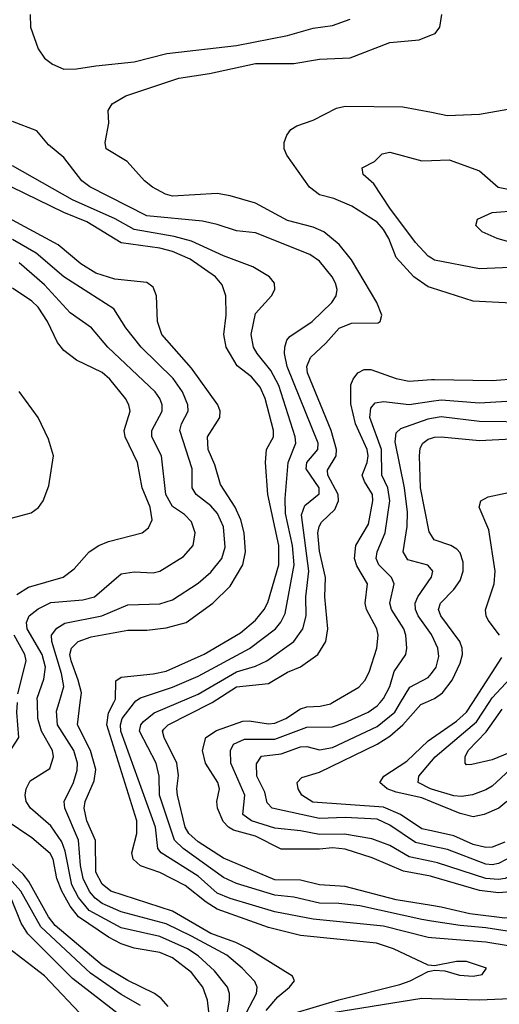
# Model space of a CAD drawing. Header units: inches. Extents: x 1308407 to 1441228, y 959628 to 1036311.
# Tile 270 of 656: x 1358712 to 1360212, y 999057 to 1002133. Entities that reach past the tile are written whole.
import ezdxf

# ---------------------------------------------------------------- set-up
doc = ezdxf.new("R2010")
doc.units = ezdxf.units.IN
doc.header["$MEASUREMENT"] = 0
for name, color, linetype in [('B3050', 7, 'Continuous'), ('B3060', 7, 'Continuous'), ('B3959', 7, 'Continuous'), ('B3969', 7, 'Continuous')]:
    doc.layers.add(name, color=color, linetype=linetype)

msp = doc.modelspace()

# ---------------------------------------------------------------- linework, layer by layer
at = {"layer": 'B3050', "color": 5}
for points, elevation in [([(1358744.6, 1002150), (1358745.9, 1002110), (1358770, 1002042), (1358790, 1002013.4), (1358814.3, 1001994.3), (1358850, 1001979.1), (1358890, 1001979.3), (1358950, 1001989.2), (1359070, 1002001.3), (1359172.5, 1002027.5), (1359390, 1002052.4), (1359550, 1002084.2), (1359630, 1002106.9), (1359690, 1002114.7), (1359745.3, 1002134.7)], 3540), ([(1359314.1, 1000000), (1359390, 1000049.1), (1359490, 1000059.5), (1359550, 1000094.5), (1359590, 1000111.4), (1359645, 1000150), (1359669.5, 1000190), (1359675.5, 1000230), (1359666.1, 1000330), (1359668.3, 1000390), (1359650, 1000472.4), (1359645, 1000530), (1359648.7, 1000550), (1359656.5, 1000563.5), (1359697.4, 1000602.6), (1359708.8, 1000630), (1359708.2, 1000650), (1359675.7, 1000710), (1359674.8, 1000725.2), (1359702, 1000770), (1359703.2, 1000790), (1359686.2, 1000850), (1359612.5, 1001030), (1359609.9, 1001050.1), (1359622.2, 1001077.8), (1359670, 1001122.2), (1359711, 1001169), (1359750, 1001185.5), (1359833.6, 1001186.4), (1359839.1, 1001190), (1359844.5, 1001210), (1359828.8, 1001250), (1359750, 1001382.4), (1359711.3, 1001431.3), (1359663.6, 1001470), (1359630, 1001485.3), (1359550, 1001505.6), (1359450, 1001560.3), (1359370, 1001582.8), (1359330, 1001590.3), (1359190, 1001582.3), (1359167.8, 1001587.8), (1359127.4, 1001610), (1359102.4, 1001630), (1359048.2, 1001690), (1358983, 1001730), (1358979.8, 1001750), (1358991, 1001810), (1358988.4, 1001850), (1359001.3, 1001870), (1359044.2, 1001895.8), (1359210, 1001950.1), (1359305.4, 1001965.4), (1359450, 1001996.8), (1359570, 1001996.6), (1359650, 1002009.6), (1359745.7, 1002014.3), (1359870, 1002062.1), (1359961.2, 1002070), (1360000, 1002085.5)], 3520), ([(1360000, 1001294.9), (1359990, 1001298.1), (1359945, 1001330), (1359890, 1001389.9), (1359866.9, 1001450), (1359850, 1001478.1), (1359830, 1001500.1), (1359750.9, 1001550.9), (1359694.3, 1001574.3), (1359650, 1001585.9), (1359619, 1001610), (1359547.3, 1001710), (1359539.1, 1001730), (1359539.8, 1001750), (1359547.2, 1001772.8), (1359560.5, 1001790), (1359578.5, 1001801.5), (1359630, 1001819.8), (1359703.1, 1001856.9), (1359730, 1001862.7), (1359910, 1001861.2), (1360000, 1001843.8)], 3480), ([(1359209.3, 1000000), (1359270, 1000025.8), (1359390, 1000096), (1359450, 1000112.9), (1359485.2, 1000130), (1359569.4, 1000190), (1359597.7, 1000230), (1359608, 1000270), (1359607.3, 1000330), (1359616.9, 1000410), (1359593.5, 1000586.5), (1359604.3, 1000615.7), (1359648.4, 1000651.6), (1359648.7, 1000670), (1359608.5, 1000730), (1359609.9, 1000750), (1359645, 1000790), (1359645.6, 1000810), (1359548.9, 1001050), (1359540.5, 1001090), (1359541, 1001110), (1359547.7, 1001132.3), (1359556.9, 1001143.1), (1359627.1, 1001190), (1359688.3, 1001250), (1359702.2, 1001270), (1359704.7, 1001290), (1359700.2, 1001310), (1359689.8, 1001330), (1359650, 1001378.3), (1359619.5, 1001399.5), (1359450, 1001467.3), (1359390, 1001473.2), (1359330, 1001493.8), (1359283.9, 1001503.9), (1359110, 1001520.4), (1358931.3, 1001611.3), (1358906.6, 1001630), (1358850, 1001702.6), (1358802, 1001742), (1358765.6, 1001785.6), (1358690, 1001814.9)], 3540), ([(1360000, 1001388.3), (1359990, 1001394.5), (1359950, 1001437.2), (1359870, 1001544.1), (1359820, 1001620), (1359786, 1001650), (1359783.7, 1001670), (1359821.6, 1001690), (1359845.8, 1001714.2), (1359870, 1001719.6), (1359970, 1001692.7), (1360000, 1001693.6)], 3460), ([(1359071, 1000000), (1359074.9, 1000005.1), (1359090, 1000014.7), (1359190, 1000047.5), (1359270, 1000081.9), (1359431.4, 1000168.6), (1359511.8, 1000230), (1359529.4, 1000250.6), (1359542.4, 1000277.6), (1359570.9, 1000430), (1359565, 1000490), (1359543.8, 1000590), (1359542.4, 1000637.6), (1359551.9, 1000750), (1359576.3, 1000810), (1359573.6, 1000830), (1359523.1, 1000990), (1359497.5, 1001037.5), (1359454.4, 1001090), (1359443.2, 1001110), (1359435.9, 1001150), (1359450, 1001215.2), (1359499.8, 1001270), (1359509.8, 1001290), (1359508.6, 1001310), (1359493.5, 1001330), (1359441.1, 1001361.1), (1359350, 1001395.7), (1359250, 1001441.2), (1359195.6, 1001455.6), (1359070, 1001477.2), (1359010.6, 1001510.6), (1358876.9, 1001570), (1358690, 1001677.1)], 3560), ([(1359006.6, 1000000), (1359011.6, 1000010), (1359012.6, 1000067.4), (1359030, 1000078.4), (1359130, 1000089.1), (1359170, 1000097.9), (1359289.4, 1000150.6), (1359402.9, 1000217.1), (1359450, 1000257.3), (1359477.2, 1000290), (1359488, 1000312), (1359522.7, 1000430), (1359523.1, 1000490), (1359488.3, 1000650), (1359481, 1000750), (1359484.5, 1000790), (1359505.9, 1000830), (1359505.8, 1000850), (1359479.5, 1000950), (1359464.6, 1000984.6), (1359437.5, 1001017.5), (1359392.2, 1001052.2), (1359358.2, 1001110), (1359351.1, 1001150), (1359357.5, 1001210), (1359356.7, 1001270), (1359345.1, 1001305.1), (1359324.7, 1001330), (1359245.1, 1001385.1), (1359190, 1001409.3), (1359150, 1001419.8), (1359030, 1001435.9), (1358921.7, 1001501.7), (1358850, 1001530.7), (1358605.4, 1001650)], 3580), ([(1358901.5, 1000000), (1358905.3, 1000030), (1358895.5, 1000070), (1358872.7, 1000130), (1358869.2, 1000150), (1358874.3, 1000170), (1358894.7, 1000190), (1358935.3, 1000204.7), (1359050, 1000226), (1359110, 1000225.8), (1359170, 1000232.8), (1359232.9, 1000250), (1359316, 1000310), (1359370, 1000363.3), (1359409.6, 1000430), (1359418.8, 1000470), (1359414.7, 1000530), (1359403.9, 1000570), (1359386.1, 1000610), (1359340.5, 1000680.5), (1359322.5, 1000742.5), (1359302.1, 1000790), (1359299.9, 1000830), (1359337.8, 1000890), (1359339.6, 1000910), (1359331.6, 1000930), (1359250, 1001044), (1359156.6, 1001150), (1359143.6, 1001190), (1359139.9, 1001270), (1359130, 1001297.6), (1359110, 1001312.5), (1359010, 1001322.1), (1358950, 1001341.1), (1358903.2, 1001370), (1358832.1, 1001430), (1358650, 1001528.2)], 3620), ([(1358835.6, 1000000), (1358849.9, 1000050.1), (1358843.4, 1000090), (1358812.8, 1000190), (1358811.8, 1000210), (1358827.9, 1000232.1), (1358852.8, 1000247.2), (1358969.4, 1000270.6), (1359050, 1000304.4), (1359150, 1000308.1), (1359190, 1000320.1), (1359270, 1000373), (1359310, 1000406.9), (1359343.9, 1000450), (1359355.2, 1000484.8), (1359350, 1000548.2), (1359331, 1000590), (1359310, 1000614), (1359264.1, 1000650), (1359252.1, 1000670), (1359251.4, 1000730), (1359213.5, 1000850), (1359217.8, 1000870), (1359239.1, 1000910), (1359238.3, 1000930), (1359220.9, 1000970), (1359192.3, 1001012.3), (1359092.3, 1001110), (1359043.9, 1001170), (1359006.8, 1001230), (1358850, 1001329.5), (1358763.3, 1001403.3), (1358690, 1001446.5)], 3640), ([(1358767.5, 1000000), (1358767.1, 1000012.9), (1358787.4, 1000072.6), (1358792.9, 1000110), (1358781.9, 1000150), (1358735.3, 1000230), (1358733.8, 1000250), (1358742.2, 1000270), (1358770, 1000292.8), (1358810, 1000312.6), (1358910, 1000320.4), (1358946, 1000330), (1359030, 1000401.5), (1359070, 1000408.3), (1359130, 1000405.2), (1359150, 1000410.1), (1359224.6, 1000455.4), (1359254.9, 1000490), (1359261.1, 1000530), (1359250, 1000563.9), (1359227.1, 1000587.1), (1359190, 1000612.4), (1359168.9, 1000650), (1359156.1, 1000770), (1359125.6, 1000830), (1359125, 1000850), (1359157.8, 1000910), (1359158, 1000930), (1359150.8, 1000950), (1359136.2, 1000970), (1358987.8, 1001110), (1358936.7, 1001170), (1358870, 1001217.2), (1358790, 1001304.7), (1358710, 1001373.1)], 3660), ([(1358702.8, 1000337.2), (1358739.4, 1000360.6), (1358848.5, 1000391.5), (1358882.7, 1000417.3), (1358929.9, 1000470), (1358959.4, 1000490), (1358990, 1000503), (1359095.4, 1000530), (1359114.8, 1000545.2), (1359126.4, 1000570), (1359120.4, 1000610), (1359094.9, 1000670), (1359080.6, 1000750), (1359041.9, 1000830), (1359039.3, 1000850), (1359058, 1000910), (1359054, 1000930), (1359043.2, 1000950), (1358994, 1001010), (1358970, 1001031.3), (1358890, 1001069.9), (1358850, 1001099.4), (1358830, 1001125.1), (1358798.6, 1001190), (1358770, 1001234.8), (1358750, 1001253.5), (1358690, 1001294.2)], 3680), ([(1359691, 1000000), (1359772.4, 1000047.6), (1359791.7, 1000068.3), (1359805.5, 1000094.5), (1359829.1, 1000170), (1359833.8, 1000210), (1359829.1, 1000230), (1359797.1, 1000290), (1359793.1, 1000310), (1359800.1, 1000370), (1359766.5, 1000426.4), (1359759, 1000450), (1359763.6, 1000490), (1359803.1, 1000556.9), (1359816.7, 1000630), (1359815.2, 1000650), (1359790.6, 1000690), (1359783.8, 1000710), (1359798.7, 1000750), (1359802, 1000770), (1359798.9, 1000790), (1359762.9, 1000870), (1359747.5, 1000932.5), (1359748.2, 1000991.8), (1359755, 1001010), (1359770, 1001030.1), (1359790, 1001040.3), (1359810, 1001040.3), (1359890, 1001011.8), (1359930, 1001003.6), (1360000, 1001008.6)], 3480), ([(1358670, 1000571.1), (1358748.1, 1000591.9), (1358770.8, 1000609.2), (1358786, 1000630), (1358803.3, 1000676.7), (1358817.6, 1000770), (1358802.6, 1000822.6), (1358769.9, 1000889.9), (1358710, 1000971.6)], 3720), ([(1359839.7, 1000000), (1359850, 1000011.8), (1359869.9, 1000050), (1359883.4, 1000096.6), (1359919.6, 1000150), (1359923.2, 1000170), (1359920.3, 1000210), (1359913.1, 1000230), (1359874.9, 1000290), (1359870.3, 1000310), (1359883.7, 1000370), (1359874.9, 1000390), (1359835.9, 1000430), (1359827.6, 1000450), (1359830.7, 1000470), (1359855.2, 1000530), (1359869.9, 1000630.1), (1359863.9, 1000670), (1359845, 1000710), (1359843.8, 1000790), (1359807.4, 1000890), (1359810, 1000918.9), (1359824.2, 1000935.8), (1359850, 1000940.1), (1359930, 1000930.4), (1360000, 1000941.2)], 3460), ([(1360000, 1000414.8), (1359988.4, 1000428.4), (1359925.9, 1000445.9), (1359911.8, 1000470), (1359923.7, 1000550), (1359925.1, 1000594.9), (1359915.6, 1000670), (1359886.3, 1000813.7), (1359890, 1000842.4), (1359904, 1000856), (1359990, 1000886.1), (1360000, 1000887.9)], 3440), ([(1360000, 1000521.7), (1359992.9, 1000532.9), (1359965.7, 1000670), (1359963, 1000770), (1359965.2, 1000794.8), (1359973.5, 1000810), (1359990, 1000822.2), (1360000, 1000825.6)], 3420), ([(1360000, 1000211.8), (1359958.7, 1000270), (1359949.9, 1000290), (1359949.1, 1000310), (1359957.7, 1000330), (1359999.6, 1000390), (1360000, 1000391.8)], 3440), ([(1358706.3, 1000026.3), (1358732.1, 1000130), (1358728, 1000150), (1358695.1, 1000210)], 3680), ([(1359903.4, 1000000), (1359932.5, 1000047.5), (1359990, 1000077.8), (1360000, 1000090.6)], 3440), ([(1359980.9, 1000000), (1360000, 1000008.3)], 3420)]:
    msp.add_lwpolyline(points, dxfattribs=dict(at, elevation=elevation))
at = {"layer": 'B3060', "color": 5}
for points, elevation in [([(1360000, 1001843.8), (1360050, 1001834.1), (1360150, 1001838), (1360256.5, 1001856.5), (1360287.9, 1001847.9), (1360330, 1001815.5), (1360350, 1001814), (1360390, 1001825.7), (1360430, 1001848.4), (1360450, 1001874.8), (1360464, 1001930), (1360465.3, 1002030), (1360461.2, 1002070), (1360445.5, 1002110), (1360429.8, 1002130), (1360330, 1002195.4)], 3480), ([(1360000, 1001693.6), (1360055.1, 1001695.1), (1360150, 1001661.2), (1360209.1, 1001610), (1360250, 1001601.3), (1360331.6, 1001610), (1360470, 1001659.2), (1360670, 1001755.4), (1360710, 1001782.3), (1360735.2, 1001810), (1360741.4, 1001830), (1360734.7, 1001854.7), (1360673.6, 1001913.6), (1360669.8, 1001930), (1360689, 1001990), (1360684.8, 1002010), (1360667.8, 1002030), (1360632.6, 1002052.6), (1360618.5, 1002070), (1360574.2, 1002170)], 3460), ([(1360000, 1002085.5), (1360011.1, 1002090), (1360025.7, 1002110), (1360032.9, 1002150)], 3520), ([(1360310, 1001419), (1360205.6, 1001450), (1360158.7, 1001470), (1360138.3, 1001490), (1360144, 1001510), (1360189.6, 1001530.4), (1360350, 1001543)], 3440), ([(1360270, 1001359.9), (1360150, 1001355.2), (1360010, 1001382.1), (1360000, 1001388.3)], 3460), ([(1360250, 1001247.4), (1360130, 1001254), (1360000, 1001294.9)], 3480), ([(1360000, 1001008.6), (1360010, 1001009.3), (1360190, 1001005.6), (1360270, 1001012.5)], 3480), ([(1360000, 1000941.2), (1360030, 1000945.9), (1360150, 1000935.9), (1360270, 1000943.7)], 3460), ([(1360000, 1000887.9), (1360030, 1000893.1), (1360150, 1000878.3), (1360316.4, 1000876.4)], 3440), ([(1360000, 1000825.6), (1360010, 1000829.1), (1360030, 1000829.7), (1360150, 1000818.4), (1360250, 1000823.2)], 3420), ([(1360212.6, 1000210), (1360177.2, 1000257.2), (1360170.8, 1000270), (1360169.1, 1000289.1), (1360196.3, 1000370), (1360198.9, 1000410), (1360179, 1000539), (1360148.8, 1000610), (1360154.5, 1000630), (1360177.7, 1000642.3), (1360270, 1000661.7)], 3380), ([(1360000, 1000008.3), (1360010, 1000012.7), (1360034.5, 1000030), (1360065, 1000070), (1360090, 1000123), (1360097.1, 1000150), (1360096.3, 1000170), (1360089.2, 1000190), (1360029.2, 1000270), (1360022.5, 1000290), (1360028.6, 1000310), (1360070, 1000352.7), (1360090, 1000380.9), (1360099.4, 1000410), (1360098.7, 1000438.7), (1360090, 1000467.8), (1360078.9, 1000478.9), (1360060.3, 1000490), (1360008.4, 1000508.4), (1360000, 1000521.7)], 3420), ([(1360000, 1000391.8), (1360004.1, 1000410), (1360000, 1000414.8)], 3440), ([(1360000, 1000090.6), (1360015.2, 1000110), (1360023.5, 1000143.5), (1360019.9, 1000170), (1360001.3, 1000210), (1360000, 1000211.8)], 3440), ([(1360129.6, 1000000), (1360220.1, 1000139.9)], 3380), ([(1360180.5, 1000000), (1360190, 1000014.4), (1360261, 1000090)], 3360)]:
    msp.add_lwpolyline(points, dxfattribs=dict(at, elevation=elevation))
at = {"layer": 'B3959', "color": 5}
for points, elevation in [([(1358918.4, 999010), (1358790, 999145.3), (1358653.8, 999250), (1358642.3, 999282.3), (1358633.6, 999370), (1358602.3, 999450), (1358570, 999516), (1358550, 999549.6), (1358457.3, 999670), (1358390, 999729.7), (1358376, 999750), (1358368.1, 999771.9), (1358367.7, 999812.3), (1358381.8, 999850), (1358417.6, 999910), (1358423, 999930), (1358422.1, 999950), (1358401, 1000000)], 3780), ([(1359030, 999019.6), (1358877.1, 999137.1), (1358737.3, 999277.3), (1358716.5, 999310), (1358683.9, 999390), (1358644.3, 999444.3), (1358570, 999566.2), (1358517.6, 999630), (1358470, 999698.7), (1358419.9, 999750), (1358408.6, 999770), (1358407.3, 999790), (1358413.7, 999810), (1358467.1, 999910), (1358472.8, 999930), (1358470.5, 999970), (1358460, 1000000)], 3760), ([(1359090, 999053.3), (1359030, 999087.7), (1358933.5, 999153.5), (1358778.5, 999298.5), (1358715.5, 999410), (1358670, 999461.4), (1358595.1, 999570), (1358530.4, 999650), (1358480.9, 999750), (1358478, 999770), (1358481.8, 999790), (1358527.9, 999910), (1358524.6, 999970), (1358517.3, 1000000)], 3740), ([(1359176.8, 999050), (1359155, 999075), (1359133.7, 999090), (1359050, 999131.5), (1358970, 999178.9), (1358823.1, 999303.1), (1358801.8, 999330), (1358740.6, 999440.6), (1358723.1, 999463.1), (1358670, 999511.8), (1358577, 999630), (1358549.2, 999670), (1358533.8, 999710), (1358534.3, 999745.7), (1358566.5, 999810), (1358579.8, 999870), (1358580.4, 999970), (1358575.9, 1000000)], 3720), ([(1359311.1, 998970), (1359299.5, 999070), (1359284.8, 999110), (1359250, 999156.2), (1359190, 999201.4), (1359150, 999218.3), (1359070, 999232.2), (1359030, 999245.5), (1358990, 999266.9), (1358896.2, 999330), (1358870, 999362.9), (1358843.6, 999410), (1358828.7, 999450), (1358816.5, 999510), (1358807.4, 999527.4), (1358750, 999576.6), (1358670, 999630.8), (1358654.2, 999650), (1358641.4, 999690), (1358670, 999829.2), (1358709.4, 999890.6), (1358703.4, 999970), (1358704.9, 1000000)], 3680), ([(1359356.9, 999003.1), (1359368.8, 999070), (1359368.7, 999090), (1359362.2, 999110), (1359321.5, 999161.5), (1359270, 999207.7), (1359236.6, 999230), (1359150, 999269), (1359030, 999295.6), (1358929.9, 999350), (1358895.8, 999390), (1358875.2, 999430), (1358854.7, 999534.7), (1358843.9, 999563.9), (1358810, 999614.7), (1358745.7, 999670), (1358732.7, 999690), (1358729.3, 999710), (1358732.2, 999730), (1358744.9, 999755.1), (1358806.2, 999793.8), (1358817.7, 999830), (1358814.4, 999850), (1358779.9, 999910), (1358769.1, 999950), (1358767.5, 1000000)], 3660), ([(1359410, 999008.8), (1359453.2, 999090), (1359454.8, 999110), (1359447.7, 999127.7), (1359408.4, 999170), (1359360.4, 999210), (1359250, 999269.1), (1359170, 999307.7), (1359030, 999345.1), (1358970, 999372), (1358948.1, 999388.1), (1358930, 999409.6), (1358910.4, 999450), (1358902, 999490), (1358895.9, 999570), (1358853.1, 999670), (1358851, 999690), (1358880.8, 999750), (1358891.5, 999788.5), (1358892.5, 999810), (1358881.9, 999850), (1358830.2, 999930), (1358827.7, 999972.3), (1358835.6, 1000000)], 3640), ([(1359483.1, 999036.9), (1359519.5, 999080.5), (1359555.8, 999110), (1359571.3, 999130), (1359565.1, 999145.1), (1359427.5, 999230), (1359387.8, 999250), (1359310, 999278), (1359190, 999347.7), (1358996.7, 999410), (1358970, 999432.5), (1358950.7, 999470), (1358949, 999569), (1358921.7, 999630), (1358913.9, 999670), (1358917.4, 999690), (1358945.2, 999754.8), (1358949.9, 999790), (1358933.7, 999850), (1358892.8, 999930), (1358901.5, 1000000)], 3620), ([(1360000, 999177.9), (1359990, 999178.9), (1359881.1, 999230), (1359828.1, 999248.1), (1359590, 999271.7), (1359490, 999297.1), (1359330, 999353.6), (1359295.4, 999375.4), (1359230, 999427.9), (1359150, 999468.4), (1359089.7, 999489.7), (1359067.4, 999510), (1359063, 999530), (1359078.4, 999590), (1359078.8, 999630), (1358985.1, 999930), (1358990, 999967.1), (1359006.6, 1000000)], 3580), ([(1360000, 999264.8), (1359990, 999265.6), (1359850, 999301.3), (1359630, 999322.5), (1359510, 999345.8), (1359370, 999387), (1359330, 999403.8), (1359270, 999457.3), (1359154.2, 999530), (1359143.7, 999543.7), (1359136.5, 999610), (1359028.1, 999910), (1359027.1, 999930), (1359033.1, 999950), (1359071, 1000000)], 3560), ([(1360000, 999316.6), (1359970, 999321.4), (1359776, 999364), (1359710, 999372.1), (1359650, 999373.2), (1359570, 999391.3), (1359510, 999397.8), (1359390, 999434.6), (1359350, 999452.9), (1359223.3, 999543.3), (1359196.5, 999570), (1359149.1, 999710), (1359148.3, 999770), (1359139.2, 999810), (1359086.9, 999910), (1359090.8, 999930), (1359099.2, 999940.8), (1359132.6, 999967.4), (1359209.3, 1000000)], 3540), ([(1360000, 999365), (1359890, 999382.9), (1359730, 999424.7), (1359650, 999429.9), (1359590, 999444.3), (1359510, 999445.9), (1359350, 999513.7), (1359270, 999564.5), (1359240.9, 999590), (1359230.2, 999610.2), (1359205.8, 999710), (1359203.4, 999730), (1359208.4, 999771.6), (1359203.3, 999810), (1359163.6, 999890), (1359159.3, 999910), (1359163.4, 999916.6), (1359176.1, 999930), (1359310, 999997.4), (1359314.1, 1000000)], 3520), ([(1360000, 999455.7), (1359996.7, 999456.7), (1359912.5, 999472.5), (1359814.7, 999514.7), (1359730, 999541.7), (1359690, 999546.1), (1359650, 999541.6), (1359530, 999541.1), (1359450, 999582.5), (1359380.9, 999600.9), (1359365.4, 999610), (1359348.3, 999628.3), (1359330.6, 999670), (1359328.9, 999690), (1359337.1, 999730), (1359331.7, 999750), (1359293.5, 999810), (1359284.3, 999850), (1359294.7, 999890), (1359327.3, 999912.7), (1359410, 999941), (1359430, 999942.1), (1359490, 999933.3), (1359510, 999935.6), (1359545, 999950), (1359590, 999979.7), (1359610, 999986.3), (1359652, 999988), (1359684.1, 999995.9), (1359691, 1000000)], 3480), ([(1360000, 999502.4), (1359930, 999517.6), (1359870, 999553.3), (1359813.8, 999573.8), (1359728.5, 999588.5), (1359650, 999587.7), (1359590, 999599.1), (1359510, 999606.6), (1359436.8, 999630), (1359410.4, 999650), (1359416.7, 999710), (1359372.5, 999810), (1359371.9, 999850), (1359380.6, 999870), (1359415.2, 999884.8), (1359510, 999885.2), (1359610, 999923), (1359690, 999924.1), (1359730, 999937.2), (1359801.9, 999970), (1359830, 999988.9), (1359839.7, 1000000)], 3460), ([(1360000, 999551.2), (1359950, 999562.3), (1359870, 999616.8), (1359830, 999634.9), (1359730, 999640), (1359650, 999637.6), (1359501.8, 999670), (1359486.5, 999686.5), (1359479.1, 999719.1), (1359453.7, 999770), (1359452.3, 999807.7), (1359468.2, 999831.8), (1359530, 999838.8), (1359590, 999860.9), (1359610, 999862.1), (1359650, 999852.2), (1359690, 999858.9), (1359830, 999925.1), (1359885.1, 999970), (1359903.4, 1000000)], 3440), ([(1360000, 999598.5), (1359970, 999605), (1359903, 999650), (1359850, 999672.2), (1359628.8, 999688.8), (1359594.9, 999710), (1359583.2, 999730), (1359579.8, 999750), (1359595.1, 999764.9), (1359650, 999781.7), (1359830, 999869.8), (1359870, 999895), (1359910.3, 999930), (1359966.4, 999993.6), (1359980.9, 1000000)], 3420), ([(1360000, 999689.5), (1359970, 999701.7), (1359890, 999719.5), (1359861.5, 999730), (1359838.5, 999750), (1359850.8, 999770), (1359923.4, 999816.6), (1359990, 999880.2), (1360000, 999887.2)], 3380), ([(1360000, 999729.2), (1359997.4, 999730), (1359958.6, 999750), (1359960.7, 999770), (1360000, 999816)], 3360), ([(1359571.1, 999028.9), (1359710, 999070.2), (1359901.5, 999118.5), (1359933.8, 999130), (1359990, 999159.5), (1360000, 999161.6)], 3580), ([(1359691.3, 999031.3), (1359970, 999075.4), (1360000, 999074.6)], 3560)]:
    msp.add_lwpolyline(points, dxfattribs=dict(at, elevation=elevation))
at = {"layer": 'B3969', "color": 5}
for points, elevation in [([(1360000, 999887.2), (1360078.1, 999941.9), (1360110, 999969.7), (1360129.6, 1000000)], 3380), ([(1360000, 999816), (1360011.9, 999830), (1360140.6, 999939.4), (1360180.5, 1000000)], 3360), ([(1360296, 999864), (1360190, 999820.7), (1360125.8, 999805.8), (1360110, 999805.2), (1360105, 999810), (1360105.6, 999830), (1360115.2, 999850), (1360171.6, 999908.4), (1360221.6, 999978.4)], 3340), ([(1360245.8, 999790), (1360190, 999738.7), (1360170, 999726.4), (1360128.3, 999711.7), (1360094.1, 999705.9), (1360070, 999707.8), (1360000, 999729.2)], 3360), ([(1360235.7, 999690), (1360210.9, 999669.1), (1360165.2, 999650), (1360130, 999642.9), (1360090, 999653), (1360000, 999689.5)], 3380), ([(1361080.2, 999050), (1361080.3, 999079.7), (1361090.2, 999109.8), (1361120.1, 999150), (1361125.1, 999170), (1361117.3, 999190), (1360991.1, 999331.1), (1360966.3, 999350), (1360895.8, 999390), (1360855.2, 999430), (1360803.4, 999463.4), (1360750, 999506.8), (1360650, 999559.5), (1360530, 999602.4), (1360490, 999606.7), (1360450, 999601.2), (1360390, 999584.3), (1360330, 999558.7), (1360210, 999496.6), (1360190, 999492.6), (1360170, 999495), (1360050, 999540.1), (1360000, 999551.2)], 3440), ([(1360230, 999563.3), (1360190, 999547.7), (1360170, 999546.9), (1360130, 999556), (1360070, 999583.3), (1360000, 999598.5)], 3420), ([(1361118.8, 998838.8), (1361028.8, 999090), (1361025.1, 999114.9), (1361030.9, 999170), (1361026.2, 999190), (1360979.8, 999270), (1360967.3, 999290), (1360938.5, 999318.5), (1360870, 999361.1), (1360824.3, 999404.3), (1360730, 999467.7), (1360595.6, 999530), (1360530, 999544), (1360490, 999544.6), (1360430, 999535), (1360370, 999515.7), (1360310, 999491.1), (1360230.6, 999449.4), (1360210, 999446.3), (1360170, 999449.3), (1360018.5, 999498.5), (1360000, 999502.4)], 3460), ([(1361030, 998978.4), (1360960.8, 999110), (1360951.7, 999170), (1360929.2, 999250), (1360906.4, 999290), (1360886.2, 999310), (1360780.3, 999390), (1360710, 999429.3), (1360570, 999484.3), (1360510, 999488.5), (1360450, 999483.6), (1360390, 999465.4), (1360321.8, 999430), (1360270.9, 999410), (1360210, 999405.1), (1360150, 999412.4), (1360000, 999455.7)], 3480), ([(1360953.8, 998950), (1360845.8, 999070), (1360772.1, 999212.1), (1360730, 999280.5), (1360694.2, 999314.2), (1360630, 999347), (1360570, 999365.8), (1360490, 999374.1), (1360410, 999363.7), (1360290, 999330.2), (1360230, 999326.1), (1360119.6, 999339.6), (1360030, 999360.1), (1360000, 999365)], 3520), ([(1360786.2, 999050), (1360734.5, 999110), (1360716.2, 999136.2), (1360655.7, 999250), (1360633.8, 999273.8), (1360610, 999287.6), (1360530, 999304.4), (1360472.7, 999307.3), (1360410, 999301), (1360310, 999281.6), (1360270, 999280), (1360170, 999295.7), (1360090, 999302.4), (1360000, 999316.6)], 3540), ([(1360000, 999074.6), (1360150, 999070.7), (1360270, 999076.3), (1360390, 999089.1), (1360491.4, 999091.4), (1360572.7, 999087.3), (1360586.8, 999093.2), (1360590, 999102), (1360594.8, 999145.2), (1360589.8, 999170), (1360559.8, 999210), (1360530, 999228.5), (1360512.3, 999232.3), (1360310, 999227.8), (1360170, 999251.2), (1360000, 999264.8)], 3560), ([(1360000, 999161.6), (1360010, 999163.7), (1360041.4, 999161.4), (1360087.3, 999147.3), (1360130, 999144.2), (1360158.4, 999150), (1360172, 999170), (1360109.5, 999190.5), (1360078, 999190), (1360010, 999176.9), (1360000, 999177.9)], 3580)]:
    msp.add_lwpolyline(points, dxfattribs=dict(at, elevation=elevation))

doc.saveas('drawing.dxf')
